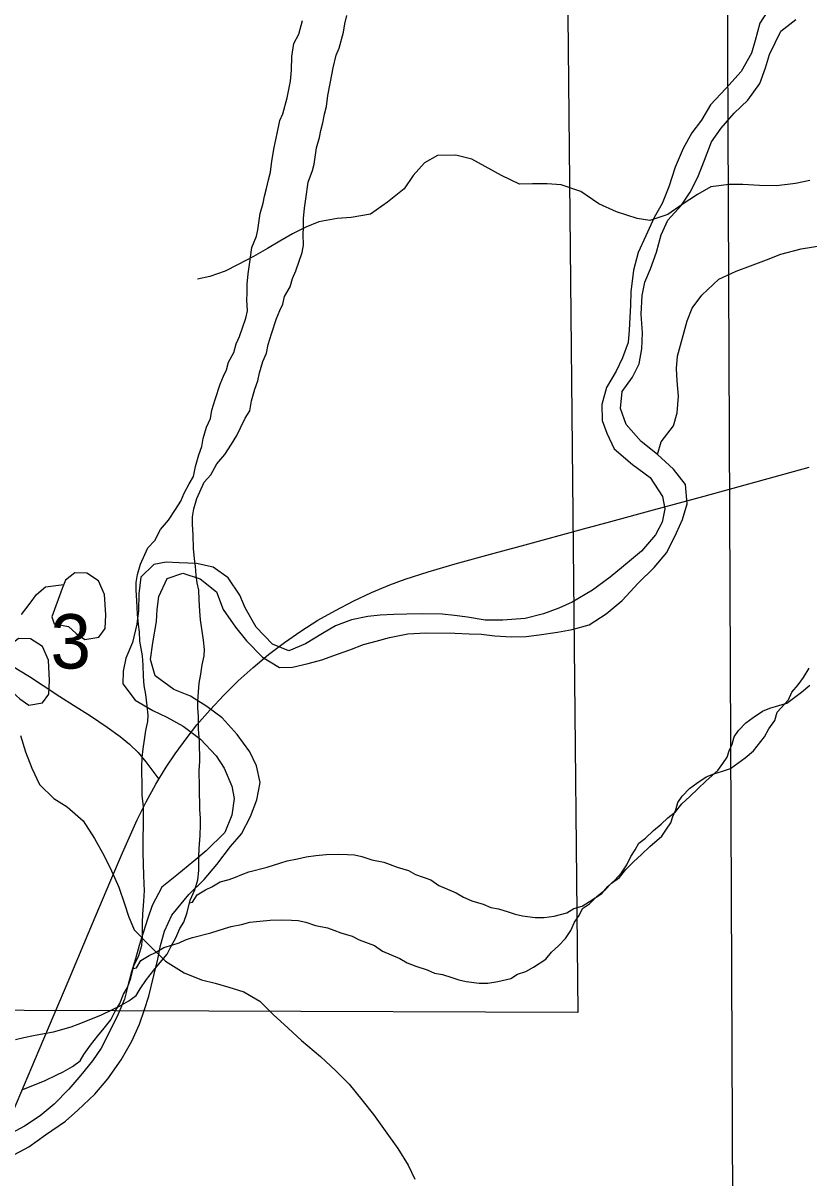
# Model space of a CAD drawing. Extents: x -21.1 to 50.3, y -4.9 to 22.1.
# Drawn here: x 7.992 to 8.597, y 14.986 to 15.875 of the extents above; entities that cross this region are included whole.
import ezdxf

# ---------------------------------------------------------------- set-up
doc = ezdxf.new("R2010")
doc.units = 0
for name, color, linetype in [('GM_X_County_Road', 7, 'Continuous'), ('GM_X_Major_River', 7, 'Continuous'), ('GM_X_Minor_River', 7, 'Continuous'), ('GM_X_Section', 7, 'Continuous'), ('GM_X_Section_Text', 7, 'Continuous'), ('GM_X_US_Route', 7, 'Continuous')]:
    doc.layers.add(name, color=color, linetype=linetype)

msp = doc.modelspace()

# ---------------------------------------------------------------- linework, layer by layer
at = {"layer": 'GM_X_County_Road'}
msp.add_lwpolyline([(7.88107, 15.3931), (7.91854, 15.39399), (7.93716, 15.39392), (7.94642, 15.39332), (7.95254, 15.39249), (7.95858, 15.39126), (7.96452, 15.38958), (7.9703, 15.38743), (7.97588, 15.38479), (7.98407, 15.38044), (7.99733, 15.37246), (8.00768, 15.36544), (8.02072, 15.35696), (8.0312, 15.35029), (8.04428, 15.34201), (8.05718, 15.33347), (8.06717, 15.32621), (8.07426, 15.32025), (8.08086, 15.31377), (8.0869, 15.30679), (8.09457, 15.29645), (8.09691, 15.2933)], dxfattribs=at)
at = {"layer": 'GM_X_Major_River'}
for points in [[(8.56807, 15.88832), (8.55951, 15.87515), (8.55588, 15.86191), (8.55307, 15.85208), (8.54526, 15.83814), (8.53328, 15.82503), (8.52169, 15.81229), (8.51467, 15.80062), (8.5073, 15.79085), (8.50066, 15.7788), (8.49436, 15.76446), (8.48956, 15.74934), (8.48443, 15.7365), (8.47818, 15.72558), (8.47189, 15.71162), (8.46599, 15.69879), (8.46236, 15.68517), (8.4602, 15.66849), (8.46004, 15.65824)], [(8.46146, 15.60275), (8.46656, 15.61293), (8.46864, 15.62468), (8.46921, 15.63683), (8.46829, 15.65127), (8.46889, 15.6657), (8.47095, 15.67593), (8.47529, 15.68611), (8.48005, 15.69896), (8.48367, 15.7122), (8.48878, 15.72352), (8.49922, 15.73514), (8.50583, 15.74529), (8.51171, 15.7566), (8.51685, 15.76982), (8.52238, 15.78379), (8.52976, 15.79431), (8.53982, 15.80593), (8.55023, 15.81603), (8.55955, 15.82881), (8.56391, 15.8409), (8.56711, 15.8511), (8.57574, 15.86921), (8.58728, 15.87815)], [(8.46004, 15.65824), (8.45952, 15.64875), (8.45898, 15.63888), (8.45808, 15.6294), (8.45372, 15.61769), (8.449, 15.6075), (8.44158, 15.5947), (8.43797, 15.58184), (8.43815, 15.5693), (8.4418, 15.55975), (8.44731, 15.54751), (8.46156, 15.53551), (8.47507, 15.52543), (8.48472, 15.51085), (8.48647, 15.50133), (8.48441, 15.4911), (8.47932, 15.4813), (8.4685, 15.46893), (8.45464, 15.45736), (8.44426, 15.44878), (8.43081, 15.43873), (8.41509, 15.42947), (8.40477, 15.42507), (8.39293, 15.42069), (8.37882, 15.41711), (8.3617, 15.41585), (8.34803, 15.41568), (8.3344, 15.41816), (8.32454, 15.41945), (8.31506, 15.42036), (8.29987, 15.42059), (8.28771, 15.42039), (8.27783, 15.42016), (8.26719, 15.41957), (8.25768, 15.41857), (8.24511, 15.4161), (8.23288, 15.41135), (8.22291, 15.40542), (8.20988, 15.39764), (8.19688, 15.39214), (8.18442, 15.39727), (8.17171, 15.41038), (8.16321, 15.42532), (8.15918, 15.43488), (8.15027, 15.44831), (8.13863, 15.45647), (8.12576, 15.45932), (8.11247, 15.4599), (8.10261, 15.46043), (8.09308, 15.45868), (8.08306, 15.44895), (8.08134, 15.43606), (8.08114, 15.42315), (8.07983, 15.41253), (8.07658, 15.39853), (8.07145, 15.38645), (8.0694, 15.3766), (8.06925, 15.36673), (8.07855, 15.35405), (8.0921, 15.34625), (8.10303, 15.34114), (8.11546, 15.33412), (8.12897, 15.32404), (8.14093, 15.31132), (8.14724, 15.30172), (8.1531, 15.28796), (8.15485, 15.27844), (8.15314, 15.26555), (8.14761, 15.25233), (8.13334, 15.23811), (8.12372, 15.23029), (8.11064, 15.21947), (8.0991, 15.21015), (8.09167, 15.1962), (8.08809, 15.18562), (8.08169, 15.1652), (8.07888, 15.15499), (8.07568, 15.14516), (8.07286, 15.13419), (8.07042, 15.12397), (8.06529, 15.11189), (8.05902, 15.09945), (8.05236, 15.08625), (8.04575, 15.07648), (8.03685, 15.0656), (8.02757, 15.05472), (8.01637, 15.04311), (8.0056, 15.03416), (7.99332, 15.02637), (7.98336, 15.02082)], [(7.98577, 15.00445), (7.99687, 15.01036), (8.00955, 15.01967), (8.0249, 15.03007), (8.03453, 15.03866), (8.04764, 15.051), (8.05769, 15.06262), (8.06779, 15.07728), (8.07599, 15.09159), (8.08189, 15.1048), (8.08587, 15.11614), (8.08907, 15.12634), (8.09311, 15.14224), (8.09596, 15.15473), (8.09803, 15.16534), (8.10124, 15.1763), (8.10675, 15.18876), (8.11991, 15.20451), (8.13186, 15.21611), (8.14153, 15.22774), (8.152, 15.24163), (8.16051, 15.25138), (8.16755, 15.26457), (8.17231, 15.27741), (8.17479, 15.29067), (8.17196, 15.30363), (8.16681, 15.31434), (8.15714, 15.32779), (8.14556, 15.3405), (8.13393, 15.34941), (8.12113, 15.3572), (8.1083, 15.36234), (8.09403, 15.37281), (8.09043, 15.3854), (8.09215, 15.39829), (8.09506, 15.41458), (8.09559, 15.42407), (8.09688, 15.43393), (8.10317, 15.44789), (8.11539, 15.45188), (8.12861, 15.4475), (8.14137, 15.43743), (8.14648, 15.42406), (8.15576, 15.41024), (8.16433, 15.39985), (8.17667, 15.38713), (8.18984, 15.37933), (8.19972, 15.37956), (8.21192, 15.38242), (8.22222, 15.3853), (8.23444, 15.38967), (8.24399, 15.39295), (8.25431, 15.39697), (8.26422, 15.39948), (8.27452, 15.40236), (8.28862, 15.40519), (8.30231, 15.40611), (8.32471, 15.40578), (8.33571, 15.40523), (8.34521, 15.40508), (8.35544, 15.40379), (8.36834, 15.40283), (8.37974, 15.40304), (8.38963, 15.40441), (8.40372, 15.40647), (8.41515, 15.40858), (8.42812, 15.41218), (8.44116, 15.42072), (8.45347, 15.43079), (8.46584, 15.44428), (8.47818, 15.45625), (8.48785, 15.46788), (8.4953, 15.48296), (8.50002, 15.49314), (8.50363, 15.50524), (8.50234, 15.52008), (8.49302, 15.532), (8.48066, 15.5432), (8.46829, 15.55326), (8.45672, 15.56636), (8.45235, 15.57858), (8.4537, 15.59185), (8.46146, 15.60275)]]:
    msp.add_lwpolyline(points, dxfattribs=at)
at = {"layer": 'GM_X_Minor_River'}
for points in [[(8.08581, 15.32364), (8.08691, 15.33086), (8.08839, 15.33771), (8.08874, 15.34265), (8.08794, 15.34986), (8.08675, 15.35859), (8.08557, 15.36543), (8.08515, 15.37226), (8.08472, 15.381), (8.0843, 15.38821), (8.08313, 15.3939), (8.08234, 15.3996), (8.08192, 15.40681), (8.08112, 15.41251), (8.08032, 15.42048), (8.07988, 15.43073), (8.07945, 15.43909), (8.07942, 15.44479), (8.08053, 15.45087), (8.08277, 15.45886), (8.0884, 15.47143), (8.0937, 15.47715), (8.09822, 15.48554), (8.10427, 15.49279), (8.10956, 15.50079), (8.11371, 15.50728), (8.11634, 15.51337), (8.1201, 15.52061), (8.1235, 15.52632), (8.12498, 15.53393), (8.12759, 15.54306), (8.12984, 15.54953), (8.13095, 15.55561), (8.13356, 15.56437), (8.13657, 15.57084), (8.13768, 15.57731), (8.14029, 15.58568), (8.14403, 15.59747), (8.14667, 15.60357), (8.14892, 15.60852), (8.15041, 15.61422), (8.15456, 15.62185), (8.15642, 15.62831), (8.15906, 15.63403), (8.16392, 15.64811), (8.16504, 15.65381), (8.16461, 15.66217), (8.16496, 15.66749), (8.16492, 15.67433), (8.16564, 15.68231), (8.16674, 15.68953), (8.16857, 15.70246), (8.17195, 15.71121), (8.17306, 15.71616), (8.17489, 15.7287), (8.17713, 15.73669), (8.17825, 15.74202), (8.17974, 15.7481), (8.18122, 15.75457), (8.18271, 15.76066), (8.18381, 15.76902), (8.18565, 15.77967), (8.18787, 15.79032), (8.1901, 15.80021), (8.19235, 15.80554), (8.19571, 15.81771), (8.19682, 15.82417), (8.19831, 15.83064), (8.19902, 15.839), (8.19934, 15.84964), (8.20081, 15.85953), (8.20457, 15.86676), (8.20756, 15.87742)], [(8.12909, 15.37416), (8.1302, 15.38138), (8.13168, 15.38823), (8.13203, 15.39317), (8.13123, 15.40038), (8.13004, 15.40911), (8.12886, 15.41594), (8.12844, 15.42278), (8.12801, 15.43151), (8.12759, 15.43873), (8.12642, 15.44442), (8.12562, 15.45011), (8.1252, 15.45733), (8.12441, 15.46302), (8.12361, 15.47099), (8.12317, 15.48125), (8.12274, 15.4896), (8.12271, 15.4953), (8.12382, 15.50139), (8.12605, 15.50938), (8.13169, 15.52194), (8.13699, 15.52767), (8.14151, 15.53605), (8.14756, 15.5433), (8.15285, 15.55131), (8.157, 15.55779), (8.15963, 15.56388), (8.16339, 15.57112), (8.16679, 15.57684), (8.16827, 15.58445), (8.17088, 15.59358), (8.17313, 15.60005), (8.17423, 15.60613), (8.17685, 15.61488), (8.17986, 15.62136), (8.18097, 15.62782), (8.18358, 15.63619), (8.18732, 15.64799), (8.18995, 15.65408), (8.19221, 15.65903), (8.1937, 15.66474), (8.19785, 15.67236), (8.19971, 15.67883), (8.20235, 15.68454), (8.20721, 15.69863), (8.20833, 15.70433), (8.2079, 15.71268), (8.20825, 15.718), (8.20821, 15.72484), (8.20893, 15.73282), (8.21003, 15.74005), (8.21186, 15.75297), (8.21524, 15.76173), (8.21635, 15.76667), (8.21818, 15.77922), (8.22042, 15.78721), (8.22154, 15.79253), (8.22302, 15.79862), (8.22451, 15.80509), (8.226, 15.81117), (8.22709, 15.81953), (8.22894, 15.83018), (8.23116, 15.84083), (8.23339, 15.85072), (8.23564, 15.85605), (8.239, 15.86823), (8.24011, 15.87469), (8.24159, 15.88116)], [(8.59814, 15.75416), (8.58712, 15.75195), (8.57231, 15.75015), (8.55941, 15.75023), (8.54651, 15.75106), (8.53589, 15.75113), (8.52184, 15.74932), (8.51155, 15.74331), (8.49974, 15.73579), (8.48868, 15.7279), (8.47499, 15.72343), (8.46514, 15.72501), (8.44923, 15.73004), (8.43561, 15.73619), (8.42164, 15.74576), (8.40649, 15.75079), (8.39587, 15.75161), (8.38449, 15.75168), (8.37462, 15.75137), (8.36062, 15.7579), (8.34815, 15.76481), (8.33794, 15.77056), (8.32544, 15.77367), (8.31139, 15.77338), (8.30149, 15.76775), (8.2927, 15.75794), (8.2858, 15.74774), (8.27283, 15.73757), (8.25987, 15.72817), (8.24505, 15.7256), (8.23404, 15.72491), (8.21999, 15.72234), (8.21009, 15.71823), (8.19981, 15.71298), (8.18991, 15.70735), (8.18039, 15.70172), (8.16972, 15.69572), (8.15754, 15.68934), (8.14802, 15.68447), (8.13623, 15.68037), (8.12672, 15.67815)], [(8.48066, 15.5432), (8.48348, 15.55303), (8.49316, 15.56542), (8.49598, 15.57526), (8.49694, 15.58816), (8.49598, 15.59995), (8.49537, 15.60945), (8.49627, 15.61894), (8.50353, 15.64618), (8.50749, 15.656), (8.51485, 15.66576), (8.52796, 15.6781), (8.54135, 15.68435), (8.55243, 15.68836), (8.56465, 15.69311), (8.57574, 15.6975), (8.59137, 15.70144), (8.60737, 15.70424)], [(8.01437, 15.4183), (8.01633, 15.413), (8.02735, 15.41084), (8.0331, 15.40559), (8.03998, 15.40073), (8.05057, 15.40275), (8.05543, 15.40925), (8.05607, 15.41988), (8.05514, 15.43543), (8.05047, 15.446), (8.0413, 15.45197), (8.0322, 15.45226), (8.02506, 15.44649), (8.02247, 15.44001)], [(7.99105, 15.42012), (7.99785, 15.42889), (8.00276, 15.43538), (8.00958, 15.44149), (8.02378, 15.44328)], [(8.02247, 15.44001), (8.01437, 15.4183)], [(7.97108, 15.36778), (7.97304, 15.36249), (7.98406, 15.36033), (7.98981, 15.35508), (7.99669, 15.35022), (8.00728, 15.35223), (8.01214, 15.35873), (8.01278, 15.36936), (8.01185, 15.38491), (8.00718, 15.39549), (7.99801, 15.40146), (7.98891, 15.40174), (7.98177, 15.39597), (7.97919, 15.38949)], [(8.07715, 15.14753), (8.07955, 15.1481), (8.08295, 15.15382), (8.0894, 15.15765), (8.09433, 15.15996), (8.10078, 15.16379), (8.10762, 15.16573), (8.11256, 15.16728), (8.1175, 15.16959), (8.12282, 15.17152), (8.13688, 15.17501), (8.14752, 15.17849), (8.15246, 15.18004), (8.16044, 15.1816), (8.16691, 15.18316), (8.17452, 15.18396), (8.1825, 15.18476), (8.19164, 15.18519), (8.19887, 15.18485), (8.2042, 15.1845), (8.20992, 15.1834), (8.21754, 15.18078), (8.22669, 15.17893), (8.23165, 15.17706), (8.23699, 15.17519), (8.24576, 15.17257), (8.2511, 15.16957), (8.26292, 15.16545), (8.26904, 15.16093), (8.28239, 15.1553), (8.28812, 15.15192), (8.29461, 15.14929), (8.30338, 15.14668), (8.3091, 15.14406), (8.3152, 15.14295), (8.32244, 15.14071), (8.32778, 15.13884), (8.3335, 15.13773), (8.3434, 15.13627), (8.35025, 15.13631), (8.35786, 15.13749), (8.36774, 15.13982), (8.37306, 15.14327), (8.37951, 15.14521), (8.3852, 15.14866), (8.39469, 15.15479), (8.39922, 15.16013), (8.40452, 15.1651), (8.40982, 15.17082), (8.41397, 15.17693), (8.41698, 15.1834), (8.42038, 15.18836), (8.42302, 15.19369), (8.42832, 15.19752), (8.43438, 15.20325), (8.44044, 15.20822), (8.44537, 15.21319), (8.45143, 15.21778), (8.45634, 15.22389), (8.4624, 15.22962), (8.46846, 15.23535), (8.4749, 15.24146), (8.48399, 15.24949), (8.48776, 15.25483), (8.49116, 15.25979), (8.49266, 15.26473), (8.49491, 15.26968), (8.4964, 15.27539), (8.4998, 15.28035), (8.50548, 15.28608), (8.51116, 15.29029), (8.51837, 15.29527), (8.52406, 15.29758), (8.53091, 15.29951), (8.53699, 15.30145), (8.54836, 15.30987), (8.5548, 15.31522), (8.56311, 15.3259), (8.5665, 15.332), (8.57103, 15.33848), (8.5729, 15.34495), (8.5816, 15.3545), (8.58424, 15.36021), (8.58915, 15.36593), (8.59331, 15.37166), (8.59745, 15.3789)], [(7.9864, 15.09302), (7.99287, 15.09457), (8.00047, 15.09614), (8.00846, 15.0977), (8.01568, 15.09888), (8.02936, 15.10275), (8.03468, 15.10468), (8.05215, 15.11162), (8.06164, 15.11623), (8.06658, 15.11853), (8.07379, 15.12275), (8.07947, 15.12696), (8.08249, 15.13192), (8.0874, 15.13916), (8.09307, 15.14641), (8.09798, 15.15214), (8.10328, 15.15862), (8.10629, 15.16472), (8.11005, 15.1712), (8.11306, 15.17843), (8.11608, 15.18339), (8.1187, 15.19062), (8.12093, 15.20013), (8.12469, 15.20813), (8.12693, 15.21574), (8.12766, 15.22296), (8.1276, 15.23359), (8.12794, 15.24005), (8.12865, 15.24994), (8.12898, 15.25829), (8.12895, 15.26323), (8.12854, 15.27007), (8.12806, 15.28716), (8.12799, 15.30007), (8.12833, 15.30691), (8.12824, 15.32249), (8.12743, 15.3316), (8.12737, 15.34148), (8.12695, 15.34831), (8.12693, 15.35325), (8.12727, 15.36047), (8.12799, 15.36731), (8.12909, 15.37416)], [(8.12044, 15.19805), (8.12284, 15.19862), (8.12624, 15.20434), (8.13269, 15.20817), (8.13762, 15.21048), (8.14407, 15.21431), (8.15091, 15.21625), (8.15585, 15.2178), (8.16079, 15.2201), (8.16611, 15.22203), (8.18017, 15.22553), (8.19081, 15.22901), (8.19575, 15.23055), (8.20373, 15.23212), (8.21019, 15.23367), (8.2178, 15.23447), (8.22579, 15.23528), (8.23493, 15.23571), (8.24216, 15.23537), (8.24749, 15.23502), (8.25321, 15.23391), (8.26083, 15.23129), (8.26998, 15.22944), (8.27494, 15.22757), (8.28028, 15.2257), (8.28904, 15.22309), (8.29439, 15.22008), (8.30621, 15.21597), (8.31233, 15.21145), (8.32568, 15.20582), (8.33141, 15.20243), (8.3379, 15.19981), (8.34667, 15.1972), (8.35239, 15.19457), (8.35849, 15.19347), (8.36573, 15.19123), (8.37107, 15.18936), (8.37679, 15.18825), (8.38669, 15.18678), (8.39354, 15.18682), (8.40115, 15.18801), (8.41103, 15.19034), (8.41634, 15.19379), (8.4228, 15.19572), (8.42849, 15.19917), (8.43797, 15.2053), (8.44251, 15.21065), (8.44781, 15.21561), (8.45311, 15.22134), (8.45726, 15.22744), (8.46027, 15.23392), (8.46367, 15.23888), (8.4663, 15.24421), (8.47161, 15.24804), (8.47767, 15.25377), (8.48373, 15.25874), (8.48865, 15.2637), (8.49472, 15.2683), (8.49963, 15.2744), (8.50569, 15.28013), (8.51175, 15.28587), (8.51818, 15.29198), (8.52727, 15.30001), (8.53105, 15.30535), (8.53445, 15.3103), (8.53594, 15.31525), (8.5382, 15.3202), (8.53969, 15.32591), (8.54309, 15.33087), (8.54877, 15.33659), (8.55445, 15.3408), (8.56166, 15.34578), (8.56735, 15.34809), (8.57419, 15.35003), (8.58027, 15.35196), (8.59165, 15.36038), (8.59809, 15.36574)], [(7.99046, 15.32691), (7.99417, 15.31436), (7.99902, 15.30181), (8.00501, 15.28926), (8.01594, 15.27857), (8.02615, 15.27205), (8.0386, 15.26135), (8.04723, 15.24764), (8.05473, 15.23432), (8.06035, 15.2229), (8.06596, 15.21035), (8.07043, 15.19742), (8.0734, 15.18792), (8.07789, 15.17726), (8.08919, 15.16581), (8.10201, 15.15321), (8.11637, 15.1444), (8.12962, 15.13901), (8.14023, 15.13629), (8.15083, 15.13319), (8.16219, 15.1297), (8.17466, 15.12242), (8.18484, 15.11211), (8.19654, 15.10179), (8.20672, 15.09225), (8.22144, 15.08001), (8.23313, 15.06894), (8.24331, 15.05863), (8.25309, 15.04643), (8.26212, 15.03537), (8.27115, 15.0228), (8.28093, 15.00908), (8.28881, 14.99613), (8.29405, 14.98548)], [(7.99139, 15.05417), (8.00886, 15.0611), (8.01835, 15.06571), (8.02329, 15.06802), (8.0305, 15.07224), (8.03618, 15.07645), (8.0392, 15.0814), (8.04411, 15.08865), (8.04978, 15.0959), (8.05469, 15.10162), (8.05999, 15.10811), (8.063, 15.1142), (8.06677, 15.12068), (8.06977, 15.12792), (8.07279, 15.13287), (8.07541, 15.1401), (8.07764, 15.14961), (8.08141, 15.15761), (8.08365, 15.16522), (8.08437, 15.17244), (8.08431, 15.18308), (8.08465, 15.18954), (8.08536, 15.19942), (8.08569, 15.20778), (8.08567, 15.21272), (8.08525, 15.21955), (8.08477, 15.23664), (8.0847, 15.24956), (8.08504, 15.2564), (8.08495, 15.27197), (8.08414, 15.28109), (8.08408, 15.29096), (8.08367, 15.2978), (8.08364, 15.30274), (8.08398, 15.30996), (8.0847, 15.3168), (8.08581, 15.32364)]]:
    msp.add_lwpolyline(points, dxfattribs=at)
at = {"layer": 'GM_X_Section'}
for points in [[(7.42125, 16.12212), (8.40937, 16.11144), (8.41946, 15.11372), (7.42449, 15.11725)], [(7.52522, 15.9214), (7.57297, 15.92106), (8.53439, 15.91417), (8.53889, 14.90805), (7.52217, 14.89823)]]:
    msp.add_lwpolyline(points, close=True, dxfattribs=at)
at = {"layer": 'GM_X_US_Route'}
msp.add_lwpolyline([(7.97067, 15.00494), (8.0046, 15.08503), (8.02772, 15.13933), (8.04589, 15.18223), (8.05915, 15.21372), (8.06886, 15.23655), (8.08012, 15.26204), (8.08698, 15.27589), (8.0945, 15.28938), (8.09691, 15.2933), (8.10258, 15.30257), (8.10945, 15.31285), (8.11854, 15.32535), (8.12619, 15.33507), (8.13628, 15.34679), (8.14686, 15.35806), (8.15789, 15.36891), (8.16935, 15.3793), (8.18123, 15.38919), (8.19355, 15.39855), (8.20626, 15.40737), (8.21934, 15.41563), (8.23278, 15.42328), (8.24652, 15.43039), (8.26053, 15.43696), (8.27479, 15.44293), (8.28641, 15.44718), (8.30409, 15.45293), (8.32493, 15.45904), (8.3549, 15.46718), (8.37886, 15.47376), (8.42377, 15.486), (8.44476, 15.49164), (8.47772, 15.50057), (8.5167, 15.51112), (8.59756, 15.53338)], dxfattribs=at)

# ---------------------------------------------------------------- texts
at = {"layer": 'GM_X_Section_Text'}
msp.add_text('3', height=0.04186, rotation=0.00001, dxfattribs=at).set_placement((8.01345, 15.37849))

doc.saveas('drawing.dxf')
